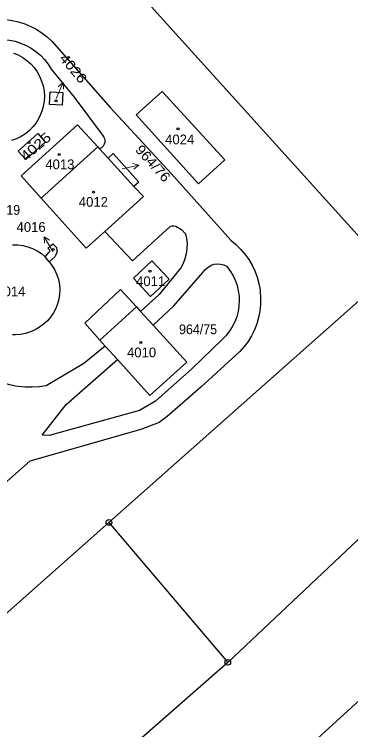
# Model space of a CAD drawing. Extents: x -679733 to -673243, y -1075091 to -1066557.
# Drawn here: x -675917.5 to -675859, y -1070049.2 to -1069924.8 of the extents above; entities that cross this region are included whole.
import ezdxf
from ezdxf.enums import TextEntityAlignment as Align

# ---------------------------------------------------------------- set-up
doc = ezdxf.new("R2010")
doc.units = 0
doc.header["$LTSCALE"] = 0.68
for name, color, linetype, lineweight in [('1', 7, 'Continuous', 25), ('4', 7, 'Continuous', 13), ('5', 7, 'Continuous', 25), ('7', 7, 'Continuous', 13), ('8', 7, 'Continuous', 25)]:
    doc.layers.add(name, color=color, linetype=linetype, lineweight=lineweight)
doc.layers.add('2', color=7, linetype='Continuous')

msp = doc.modelspace()

# ---------------------------------------------------------------- linework, layer by layer
at = {"layer": '1'}
for p, q in [((-675902.92, -1069947.85), (-675912.8, -1069956.78)), ((-675901.14, -1069949.8), (-675896.67, -1069954.71)), ((-675911.4, -1069967.84), (-675912.07, -1069966.97)), ((-675910.44, -1069966.94), (-675911.4, -1069967.84)), ((-675901.02, -1070013.14), (-675880.39, -1070037.48))]:
    msp.add_line(p, q, dxfattribs=at)
for points in [[(-675905, -1070088.77), (-675866.71, -1070052.45), (-675762.53, -1069957.43), (-675658.23, -1069862.37), (-675672.93, -1069847.79), (-675722.87, -1069892.41), (-675776.11, -1069943.02)], [(-675901.02, -1070013.14), (-675852.02, -1069969.61), (-675893.67, -1069923.41), (-675896.11, -1069920.7), (-675912.92, -1069902.06)], [(-675925.58, -1069926.81), (-675924.519, -1069926.384), (-675923.424, -1069926.051), (-675922.305, -1069925.816), (-675921.169, -1069925.679), (-675920.026, -1069925.643), (-675918.884, -1069925.706), (-675917.84, -1069925.852), (-675916.725, -1069926.105), (-675915.636, -1069926.455), (-675914.582, -1069926.898), (-675913.57, -1069927.432), (-675912.609, -1069928.052), (-675911.706, -1069928.754), (-675910.867, -1069929.532), (-675910.1, -1069930.38)], [(-675924.27, -1069930.04), (-675923.325, -1069929.665), (-675922.349, -1069929.385), (-675921.349, -1069929.202), (-675920.336, -1069929.118), (-675919.32, -1069929.134), (-675918.31, -1069929.25), (-675917.325, -1069929.463), (-675916.357, -1069929.773), (-675915.425, -1069930.177), (-675914.536, -1069930.671), (-675913.701, -1069931.249), (-675912.926, -1069931.907), (-675912.22, -1069932.638), (-675911.589, -1069933.435), (-675911.04, -1069934.29)], [(-675917.602, -1069931.509), (-675916.778, -1069931.849), (-675915.997, -1069932.28), (-675915.269, -1069932.795), (-675914.603, -1069933.389), (-675914.008, -1069934.053), (-675913.49, -1069934.78), (-675913.052, -1069935.56), (-675912.705, -1069936.383), (-675912.451, -1069937.241), (-675912.295, -1069938.121), (-675912.238, -1069939.013), (-675912.281, -1069939.906), (-675912.424, -1069940.788), (-675912.664, -1069941.65), (-675912.999, -1069942.478), (-675913.424, -1069943.265), (-675913.666, -1069943.635), (-675914.217, -1069944.339), (-675914.842, -1069944.978), (-675915.535, -1069945.543), (-675916.287, -1069946.027), (-675917.088, -1069946.424), (-675917.928, -1069946.729)], [(-675910.1, -1069930.38), (-675900.78, -1069940.98), (-675890.18, -1069952.5), (-675879.83, -1069964.07)], [(-675911.04, -1069934.29), (-675907.08, -1069939.17), (-675902.11, -1069945.81)], [(-675776.11, -1069943.02), (-675787.02, -1069949.36), (-675880.39, -1070037.48)], [(-675912.8, -1069956.78), (-675916.24, -1069952.86), (-675906.47, -1069944.01), (-675902.92, -1069947.85), (-675902.63, -1069948.17)], [(-675902.11, -1069945.81), (-675901.89, -1069946.125), (-675901.758, -1069946.486), (-675901.724, -1069946.869), (-675901.736, -1069947), (-675901.835, -1069947.371), (-675902.027, -1069947.704), (-675902.298, -1069947.977), (-675902.63, -1069948.17), (-675901.14, -1069949.8)], [(-675901.14, -1069949.8), (-675900.27, -1069949.01), (-675895.82, -1069953.95), (-675896.67, -1069954.71)], [(-675896.67, -1069954.71), (-675895.04, -1069956.49), (-675901.72, -1069962.53)], [(-675901.72, -1069962.53), (-675904.95, -1069965.45), (-675912.8, -1069956.78)], [(-675901.72, -1069962.53), (-675896.94, -1069967.65), (-675890.37, -1069961.69)], [(-675890.37, -1069961.69), (-675890.06, -1069961.568), (-675889.724, -1069961.544), (-675889.4, -1069961.62)], [(-675889.4, -1069961.62), (-675888.4, -1069962.22), (-675887.71, -1069962.93)], [(-675887.71, -1069962.93), (-675887.531, -1069963.782), (-675887.45, -1069964.649), (-675887.47, -1069965.519), (-675887.476, -1069965.591), (-675887.603, -1069966.452), (-675887.829, -1069967.293), (-675888.149, -1069968.102), (-675888.56, -1069968.87)], [(-675917.753, -1069964.875), (-675916.868, -1069964.887), (-675916.851, -1069964.888), (-675915.972, -1069965.001), (-675915.113, -1069965.213), (-675914.282, -1069965.52), (-675913.492, -1069965.919), (-675912.751, -1069966.404), (-675912.07, -1069966.97), (-675911.46, -1069966.2)], [(-675911.36, -1069965.73), (-675911.62, -1069965.42), (-675910.79, -1069964.7), (-675910.13, -1069965.36)], [(-675879.83, -1069964.07), (-675878.951, -1069964.796), (-675878.139, -1069965.596), (-675877.4, -1069966.464), (-675876.74, -1069967.393), (-675876.164, -1069968.377), (-675875.677, -1069969.407), (-675875.282, -1069970.477), (-675874.982, -1069971.576), (-675874.779, -1069972.698), (-675874.746, -1069972.967), (-675874.666, -1069974.104), (-675874.686, -1069975.244), (-675874.806, -1069976.378), (-675875.025, -1069977.496), (-675875.342, -1069978.591), (-675875.753, -1069979.655), (-675876.255, -1069980.678), (-675876.845, -1069981.653), (-675877.519, -1069982.573), (-675878.27, -1069983.43)], [(-675911.46, -1069966.2), (-675911.328, -1069966.093), (-675911.304, -1069966.05), (-675911.282, -1069965.881), (-675911.36, -1069965.73)], [(-675910.13, -1069965.36), (-675910.062, -1069965.774), (-675910.093, -1069966.184), (-675910.221, -1069966.583), (-675910.44, -1069966.94)], [(-675911.4, -1069967.84), (-675910.871, -1069968.533), (-675910.424, -1069969.282), (-675910.066, -1069970.077), (-675909.802, -1069970.908), (-675909.634, -1069971.764), (-675909.566, -1069972.634), (-675909.591, -1069973.43), (-675909.713, -1069974.294), (-675909.934, -1069975.137), (-675910.25, -1069975.95), (-675910.656, -1069976.722), (-675911.149, -1069977.441), (-675911.72, -1069978.1), (-675912.363, -1069978.689), (-675913.07, -1069979.2), (-675913.841, -1069979.65), (-675914.657, -1069980.011), (-675915.508, -1069980.279), (-675916.385, -1069980.449), (-675917.274, -1069980.521), (-675917.778, -1069980.517)], [(-675888.56, -1069968.87), (-675892.31, -1069973.5), (-675895.53, -1069976.45), (-675893.35, -1069978.84)], [(-675884.69, -1069969.69), (-675884.372, -1069969.243), (-675883.979, -1069968.86), (-675883.522, -1069968.556), (-675883.237, -1069968.42), (-675882.713, -1069968.258), (-675882.169, -1069968.193), (-675881.621, -1069968.228), (-675881.089, -1069968.362), (-675880.59, -1069968.59), (-675880.006, -1069969.352), (-675879.505, -1069970.17), (-675879.092, -1069971.035), (-675878.771, -1069971.94), (-675878.546, -1069972.872), (-675878.419, -1069973.823), (-675878.39, -1069974.547), (-675878.438, -1069975.505), (-675878.586, -1069976.453), (-675878.832, -1069977.38), (-675879.173, -1069978.277), (-675879.605, -1069979.134), (-675880.124, -1069979.94), (-675880.725, -1069980.689), (-675881.4, -1069981.37)], [(-675893.35, -1069978.84), (-675889.75, -1069975.48), (-675884.69, -1069969.69)], [(-675901.66, -1069982.48), (-675902.58, -1069981.45), (-675905.23, -1069978.51), (-675899.02, -1069972.63), (-675896.25, -1069975.67), (-675895.53, -1069976.45)], [(-675893.35, -1069978.84), (-675887.48, -1069985.27), (-675893.89, -1069991.1), (-675899.55, -1069984.82)], [(-675881.4, -1069981.37), (-675886.61, -1069986.46), (-675892.94, -1069992.05), (-675895.71, -1069993.66), (-675911.38, -1069998.04), (-675912.64, -1069997.96), (-675908.45, -1069992.64), (-675899.55, -1069984.82), (-675901.66, -1069982.48)], [(-675901.66, -1069982.48), (-675905.4, -1069985.49), (-675911.9, -1069989.39)], [(-675878.27, -1069983.43), (-675885.04, -1069989.6), (-675890.9, -1069994.71), (-675892.32, -1069995.79), (-675895.47, -1069997.01), (-675914.77, -1070002.48), (-675926.72, -1070013.07), (-675969.17, -1070051.7), (-675975.51, -1070057.92), (-675977.08, -1070056.19)], [(-675911.9, -1069989.39), (-675913.116, -1069989.567), (-675914.343, -1069989.644), (-675915.572, -1069989.621), (-675916.794, -1069989.498), (-675917.273, -1069989.423), (-675918.474, -1069989.163), (-675919.65, -1069988.805), (-675920.793, -1069988.354), (-675921.895, -1069987.811), (-675922.95, -1069987.18)], [(-676027.49, -1070052.79), (-675991.58, -1070093.59), (-675901.02, -1070013.14)], [(-675880.39, -1070037.48), (-675978.76, -1070123.76), (-675996.58, -1070143.95), (-676031.44, -1070174.2), (-676053.84, -1070190.42)]]:
    msp.add_lwpolyline(points, dxfattribs=at)
for points in [[(-675911.34, -1069940.48), (-675911.21, -1069938.27), (-675909.05, -1069938.36), (-675909.13, -1069940.57)], [(-675885.46, -1069954.24), (-675896.29, -1069942.27), (-675891.76, -1069938.18), (-675880.87, -1069950.1)], [(-675915.46, -1069950.05), (-675916.81, -1069948.58), (-675913.39, -1069945.49), (-675912.09, -1069947.01)], [(-675896.78, -1069970.68), (-675893.59, -1069967.63), (-675890.56, -1069970.86), (-675893.8, -1069973.86)]]:
    msp.add_lwpolyline(points, close=True, dxfattribs=at)
at = {"layer": '4'}
msp.add_line((-675896.25, -1069975.67), (-675902.58, -1069981.45), dxfattribs=at)
at = {"layer": '5'}
for centre in [(-675910.2168, -1069939.8392), (-675889.0168, -1069944.7092), (-675914.9068, -1069947.0792), (-675909.6568, -1069949.1592), (-675903.6968, -1069955.7292), (-675910.6868, -1069965.6792), (-675893.8868, -1069969.4592), (-675895.4868, -1069981.8592)]:
    msp.add_circle(centre, 0.175, dxfattribs=at)
at = {"layer": '7'}
for p, q in [((-675908.997, -1069936.658), (-675909.85, -1069937.384)), ((-675895.805, -1069951.006), (-675896.888, -1069950.724)), ((-675912.26, -1069963.451), (-675912.193, -1069964.569))]:
    msp.add_line(p, q, dxfattribs=at)
for points in [[(-675910.17, -1069939.42), (-675908.997, -1069936.658), (-675908.928, -1069937.775)], [(-675898.74, -1069951.63), (-675895.805, -1069951.006), (-675896.68, -1069951.704)], [(-675910.76, -1069966.05), (-675912.26, -1069963.451), (-675911.326, -1069964.068)]]:
    msp.add_lwpolyline(points, dxfattribs=at)
at = {"layer": '8'}
for centre, radius in [((-675901.02, -1070013.1399), 0.5), ((-675901.02, -1070013.1399), 0.0303), ((-675880.39, -1070037.4799), 0.5), ((-675880.39, -1070037.4799), 0.0303)]:
    msp.add_circle(centre, radius, dxfattribs=at)

# ---------------------------------------------------------------- texts
at = {"layer": '2'}
for s, rotation, width, p in [('4026', 310, 1.15, (-675907.865, -1069934.7296)), ('4025', 41, 1.2, (-675913.1801, -1069948.4281)), ('964/76', 312, 1.1, (-675893.9997, -1069951.2677))]:
    msp.add_text(s, height=1.7, rotation=rotation, dxfattribs=dict(at, width=width)).set_placement(p, align=Align.CENTER)
for s, p in [('4024', (-675888.73, -1069947.39)), ('4013', (-675909.54, -1069951.72)), ('4012', (-675903.72, -1069958.249)), ('4016', (-675914.54, -1069962.62)), ('4011', (-675893.78, -1069972.04)), ('4014', (-675918.05, -1069973.82)), ('4010', (-675895.35, -1069984.43))]:
    msp.add_text(s, height=1.7, dxfattribs=at).set_placement(p, align=Align.CENTER)
at = {"layer": '2', "width": 0.95}
for s, p in [('964/19', (-675919.749, -1069959.65)), ('964/75', (-675885.539, -1069980.41))]:
    msp.add_text(s, height=1.7, dxfattribs=at).set_placement(p, align=Align.CENTER)

doc.saveas('drawing.dxf')
